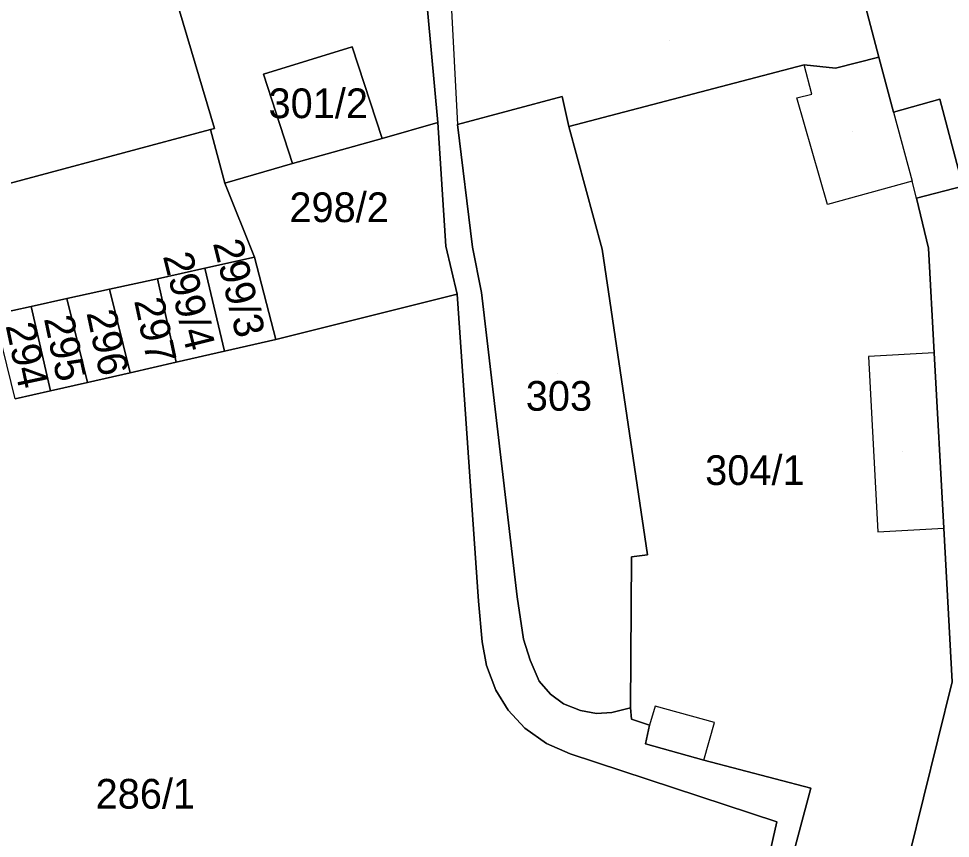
# Model space of a CAD drawing. Extents: x -263423 to -261326, y -1240067 to -1237864.
# Drawn here: x -263180.1 to -263117.4, y -1239039.8 to -1238984.6 of the extents above; entities that cross this region are included whole.
import ezdxf

# ---------------------------------------------------------------- set-up
doc = ezdxf.new("R2010")
doc.units = 0
for name, color, linetype in [('body_kn', 7, 'Continuous'), ('kladpar_druhypozemkov', 7, 'Continuous'), ('kladpar_hranice', 7, 'Continuous'), ('kladpar_parcelnecisla', 7, 'Continuous'), ('kladpar_plochy', 7, 'Continuous'), ('zappar_hrandruhpozemk', 7, 'Continuous')]:
    doc.layers.add(name, color=color, linetype=linetype)

msp = doc.modelspace()

# ---------------------------------------------------------------- linework, layer by layer
at = {"layer": 'body_kn'}
for p, q in [((-263157.62, -1238986.51), (-263157.62, -1238986.51)), ((-263157.62, -1238986.51), (-263157.62, -1238986.51)), ((-263127.19, -1238987.73), (-263127.19, -1238987.73)), ((-263122.17, -1238987.2), (-263122.17, -1238987.2)), ((-263163.59, -1238988.34), (-263163.59, -1238988.34)), ((-263125.09, -1238987.95), (-263125.09, -1238987.95)), ((-263143.49, -1238989.85), (-263143.49, -1238989.85)), ((-263143.49, -1238989.85), (-263143.49, -1238989.85)), ((-263127.7, -1238989.95), (-263127.7, -1238989.95)), ((-263126.69, -1238989.7), (-263126.69, -1238989.7)), ((-263118.07, -1238990.03), (-263118.07, -1238990.03)), ((-263121.18, -1238990.9), (-263121.18, -1238990.9)), ((-263121.18, -1238990.9), (-263121.18, -1238990.9)), ((-263167.15, -1238992.07), (-263167.15, -1238992.07)), ((-263167.15, -1238992.07), (-263167.15, -1238992.07)), ((-263166.89, -1238992.01), (-263166.89, -1238992.01)), ((-263151.86, -1238991.6), (-263151.86, -1238991.6)), ((-263150.53, -1238991.73), (-263150.53, -1238991.73)), ((-263143.05, -1238991.88), (-263143.05, -1238991.88)), ((-263155.61, -1238992.67), (-263155.61, -1238992.67)), ((-263155.61, -1238992.67), (-263155.61, -1238992.67)), ((-263161.63, -1238994.37), (-263161.63, -1238994.37)), ((-263166.2, -1238995.69), (-263166.2, -1238995.69)), ((-263119.94, -1238995.55), (-263119.94, -1238995.55)), ((-263125.63, -1238997.13), (-263125.63, -1238997.13)), ((-263119.63, -1238996.7), (-263119.63, -1238996.7)), ((-263119.63, -1238996.7), (-263119.63, -1238996.7)), ((-263151.31, -1238999.92), (-263151.31, -1238999.92)), ((-263149.52, -1239000), (-263149.52, -1239000)), ((-263140.79, -1239000.13), (-263140.79, -1239000.13)), ((-263118.83, -1239000.07), (-263118.83, -1239000.07)), ((-263164.19, -1239000.68), (-263164.19, -1239000.68)), ((-263164.19, -1239000.68), (-263164.19, -1239000.68)), ((-263167.54, -1239001.42), (-263167.54, -1239001.42)), ((-263167.54, -1239001.42), (-263167.54, -1239001.42)), ((-263170.73, -1239002.12), (-263170.73, -1239002.12)), ((-263170.73, -1239002.12), (-263170.73, -1239002.12)), ((-263173.96, -1239002.83), (-263173.96, -1239002.83)), ((-263173.96, -1239002.83), (-263173.96, -1239002.83)), ((-263176.82, -1239003.46), (-263176.82, -1239003.46)), ((-263176.82, -1239003.46), (-263176.82, -1239003.46)), ((-263150.56, -1239003.17), (-263150.56, -1239003.17)), ((-263148.91, -1239003.05), (-263148.91, -1239003.05)), ((-263179.23, -1239003.99), (-263179.23, -1239003.99)), ((-263179.23, -1239003.99), (-263179.23, -1239003.99)), ((-263162.76, -1239006.22), (-263162.76, -1239006.22)), ((-263166.22, -1239007), (-263166.22, -1239007)), ((-263118.44, -1239007.12), (-263118.44, -1239007.12)), ((-263118.44, -1239007.12), (-263118.44, -1239007.12)), ((-263169.46, -1239007.74), (-263169.46, -1239007.74)), ((-263122.88, -1239007.36), (-263122.88, -1239007.36)), ((-263172.57, -1239008.45), (-263172.57, -1239008.45)), ((-263175.44, -1239009.1), (-263175.44, -1239009.1)), ((-263177.92, -1239009.66), (-263177.92, -1239009.66)), ((-263122.24, -1239019.16), (-263122.24, -1239019.16)), ((-263117.8, -1239018.92), (-263117.8, -1239018.92)), ((-263138.82, -1239020.85), (-263138.82, -1239020.85)), ((-263137.74, -1239020.72), (-263137.74, -1239020.72)), ((-263146.51, -1239023.54), (-263146.51, -1239023.54)), ((-263149.11, -1239023.84), (-263149.11, -1239023.84)), ((-263148.88, -1239026.58), (-263148.88, -1239026.58)), ((-263146.09, -1239026.4), (-263146.09, -1239026.4)), ((-263145.65, -1239027.8), (-263145.65, -1239027.8)), ((-263148.57, -1239028.17), (-263148.57, -1239028.17)), ((-263145.03, -1239029.21), (-263145.03, -1239029.21)), ((-263147.95, -1239029.83), (-263147.95, -1239029.83)), ((-263144.27, -1239030.1), (-263144.27, -1239030.1)), ((-263143.39, -1239030.74), (-263143.39, -1239030.74)), ((-263138.88, -1239031.02), (-263138.88, -1239031.02)), ((-263137.23, -1239030.9), (-263137.23, -1239030.9)), ((-263147.13, -1239031.17), (-263147.13, -1239031.17)), ((-263142.25, -1239031.19), (-263142.25, -1239031.19)), ((-263141.17, -1239031.39), (-263141.17, -1239031.39)), ((-263140.15, -1239031.33), (-263140.15, -1239031.33)), ((-263138.83, -1239031.78), (-263138.83, -1239031.78)), ((-263137.62, -1239032.17), (-263137.62, -1239032.17)), ((-263133.24, -1239032), (-263133.24, -1239032)), ((-263146, -1239032.38), (-263146, -1239032.38)), ((-263144.55, -1239033.41), (-263144.55, -1239033.41)), ((-263137.88, -1239033.44), (-263137.88, -1239033.44)), ((-263142.96, -1239034.11), (-263142.96, -1239034.11)), ((-263133.96, -1239034.54), (-263133.96, -1239034.54)), ((-263133.96, -1239034.54), (-263133.96, -1239034.54)), ((-263126.74, -1239036.42), (-263126.74, -1239036.42)), ((-263129.04, -1239038.7), (-263129.04, -1239038.7))]:
    msp.add_line(p, q, dxfattribs=at)
at = {"layer": 'kladpar_druhypozemkov'}
for p, q in [((-263136.23, -1238986.06), (-263136.23, -1238986.06)), ((-263159.4, -1238989.61), (-263159.4, -1238989.61)), ((-263123.95, -1238992.21), (-263123.95, -1238992.21)), ((-263158.1, -1238996.51), (-263158.1, -1238996.51)), ((-263164.26, -1239003.38), (-263164.26, -1239003.38)), ((-263167.7, -1239004.05), (-263167.7, -1239004.05)), ((-263170.54, -1239005.08), (-263170.54, -1239005.08)), ((-263173.64, -1239005.61), (-263173.64, -1239005.61)), ((-263176.46, -1239006.32), (-263176.46, -1239006.32)), ((-263178.88, -1239006.88), (-263178.88, -1239006.88)), ((-263143.8, -1239008.51), (-263143.8, -1239008.51)), ((-263129.82, -1239014.11), (-263129.82, -1239014.11)), ((-263120.57, -1239013.77), (-263120.57, -1239013.77)), ((-263171.36, -1239036.06), (-263171.36, -1239036.06))]:
    msp.add_line(p, q, dxfattribs=at)
at = {"layer": 'kladpar_hranice'}
for points in [[(-263076.5, -1239066.81), (-263093.66, -1239071.2), (-263123.14, -1239078.57), (-263123.19, -1239078.06), (-263124.76, -1239071.98), (-263126.61, -1239064.91), (-263125.91, -1239064.41), (-263117.23, -1239029.26), (-263117.8, -1239018.92), (-263118.44, -1239007.12), (-263118.83, -1239000.07), (-263119.63, -1238996.7), (-263116.52, -1238995.89), (-263118.07, -1238990.03), (-263121.18, -1238990.9), (-263122.17, -1238987.2), (-263124.54, -1238978.22), (-263124.71, -1238977.58), (-263117.4, -1238975.66), (-263121.31, -1238962.6), (-263104.84, -1238957.88), (-263076.5, -1239066.81)], [(-263153.65, -1238972), (-263151.86, -1238991.6), (-263155.61, -1238992.67), (-263157.62, -1238986.51), (-263163.59, -1238988.34), (-263161.63, -1238994.37), (-263166.2, -1238995.69), (-263167.15, -1238992.07), (-263166.89, -1238992.01), (-263171.36, -1238976.96), (-263153.65, -1238972)], [(-263133.11, -1239060.18), (-263133.71, -1239060.02), (-263134.51, -1239062.92), (-263133.89, -1239063.08), (-263135.72, -1239069.89), (-263137.37, -1239069.81), (-263133.87, -1239059.98), (-263129.04, -1239038.7), (-263142.96, -1239034.11), (-263144.55, -1239033.41), (-263146, -1239032.38), (-263147.13, -1239031.17), (-263147.95, -1239029.83), (-263148.57, -1239028.17), (-263148.88, -1239026.58), (-263149.11, -1239023.84), (-263150.56, -1239003.17), (-263151.31, -1238999.92), (-263151.86, -1238991.6), (-263153.65, -1238972)], [(-263171.36, -1238976.96), (-263166.89, -1238992.01), (-263167.15, -1238992.07), (-263196.46, -1238999.93), (-263206.17, -1239002.53), (-263206.45, -1239001.73), (-263210.89, -1238987.96), (-263207.59, -1238987.08), (-263190.65, -1238982.56), (-263171.36, -1238976.96)], [(-263124.54, -1238978.22), (-263122.17, -1238987.2), (-263125.09, -1238987.95), (-263127.19, -1238987.73), (-263143.05, -1238991.88), (-263143.49, -1238989.85), (-263150.53, -1238991.73), (-263149.52, -1239000), (-263148.91, -1239003.05), (-263146.51, -1239023.54), (-263146.09, -1239026.4), (-263145.65, -1239027.8), (-263145.03, -1239029.21), (-263144.27, -1239030.1), (-263143.39, -1239030.74), (-263142.25, -1239031.19), (-263141.17, -1239031.39), (-263140.15, -1239031.33), (-263138.88, -1239031.02), (-263138.83, -1239031.78), (-263137.62, -1239032.17), (-263137.88, -1239033.44), (-263133.96, -1239034.54), (-263126.74, -1239036.42), (-263133.11, -1239060.18)], [(-263157.62, -1238986.51), (-263155.61, -1238992.67), (-263161.63, -1238994.37), (-263163.59, -1238988.34), (-263157.62, -1238986.51)], [(-263133.11, -1239060.18), (-263126.74, -1239036.42), (-263133.96, -1239034.54), (-263137.88, -1239033.44), (-263137.62, -1239032.17), (-263138.83, -1239031.78), (-263138.88, -1239031.02), (-263138.82, -1239020.85), (-263137.74, -1239020.72), (-263140.79, -1239000.13), (-263143.05, -1238991.88), (-263127.19, -1238987.73), (-263125.09, -1238987.95), (-263122.17, -1238987.2), (-263121.18, -1238990.9), (-263118.07, -1238990.03), (-263116.52, -1238995.89), (-263119.63, -1238996.7), (-263118.83, -1239000.07), (-263118.44, -1239007.12), (-263117.8, -1239018.92), (-263117.23, -1239029.26), (-263125.91, -1239064.41)], [(-263143.49, -1238989.85), (-263143.05, -1238991.88), (-263140.79, -1239000.13), (-263137.74, -1239020.72), (-263138.82, -1239020.85), (-263138.88, -1239031.02), (-263140.15, -1239031.33), (-263141.17, -1239031.39), (-263142.25, -1239031.19), (-263143.39, -1239030.74), (-263144.27, -1239030.1), (-263145.03, -1239029.21), (-263145.65, -1239027.8), (-263146.09, -1239026.4), (-263146.51, -1239023.54), (-263148.91, -1239003.05), (-263149.52, -1239000), (-263150.53, -1238991.73), (-263143.49, -1238989.85)], [(-263167.15, -1238992.07), (-263166.2, -1238995.69), (-263164.19, -1239000.68), (-263167.54, -1239001.42), (-263170.73, -1239002.12), (-263173.96, -1239002.83), (-263176.82, -1239003.46), (-263179.23, -1239003.99), (-263181.72, -1239004.54), (-263184.06, -1239005.06), (-263186.49, -1239005.59), (-263189.73, -1239006.34), (-263192.72, -1239007.03), (-263195.53, -1239007.68), (-263198.52, -1239008.37), (-263201.8, -1239009.13), (-263201.68, -1239009.83), (-263203.33, -1239010.2), (-263204.52, -1239007.02), (-263205.52, -1239004.4), (-263206.17, -1239002.53), (-263196.46, -1238999.93), (-263167.15, -1238992.07)], [(-263155.61, -1238992.67), (-263151.86, -1238991.6), (-263151.31, -1238999.92), (-263150.56, -1239003.17), (-263162.76, -1239006.22), (-263164.19, -1239000.68), (-263166.2, -1238995.69), (-263161.63, -1238994.37), (-263155.61, -1238992.67)], [(-263164.19, -1239000.68), (-263162.76, -1239006.22), (-263166.22, -1239007), (-263167.54, -1239001.42), (-263164.19, -1239000.68)], [(-263167.54, -1239001.42), (-263166.22, -1239007), (-263169.46, -1239007.74), (-263170.73, -1239002.12), (-263167.54, -1239001.42)], [(-263170.73, -1239002.12), (-263169.46, -1239007.74), (-263172.57, -1239008.45), (-263173.96, -1239002.83), (-263170.73, -1239002.12)], [(-263173.96, -1239002.83), (-263172.57, -1239008.45), (-263175.44, -1239009.1), (-263176.82, -1239003.46), (-263173.96, -1239002.83)], [(-263180.3, -1239010.2), (-263177.92, -1239009.66), (-263175.44, -1239009.1), (-263172.57, -1239008.45), (-263169.46, -1239007.74), (-263166.22, -1239007), (-263162.76, -1239006.22), (-263150.56, -1239003.17), (-263149.11, -1239023.84), (-263148.88, -1239026.58), (-263148.57, -1239028.17), (-263147.95, -1239029.83), (-263147.13, -1239031.17), (-263146, -1239032.38), (-263144.55, -1239033.41), (-263142.96, -1239034.11), (-263129.04, -1239038.7), (-263133.87, -1239059.98)], [(-263176.82, -1239003.46), (-263175.44, -1239009.1), (-263177.92, -1239009.66), (-263179.23, -1239003.99), (-263176.82, -1239003.46)], [(-263179.23, -1239003.99), (-263177.92, -1239009.66), (-263180.3, -1239010.2), (-263181.72, -1239004.54), (-263179.23, -1239003.99)]]:
    msp.add_lwpolyline(points, dxfattribs=at)
at = {"layer": 'kladpar_plochy'}
for points in [[(-263076.5, -1239066.81), (-263093.66, -1239071.2), (-263123.14, -1239078.57), (-263123.19, -1239078.06), (-263124.76, -1239071.98), (-263126.61, -1239064.91), (-263125.91, -1239064.41), (-263117.23, -1239029.26), (-263117.8, -1239018.92), (-263118.44, -1239007.12), (-263118.83, -1239000.07), (-263119.63, -1238996.7), (-263116.52, -1238995.89), (-263118.07, -1238990.03), (-263121.18, -1238990.9), (-263122.17, -1238987.2), (-263124.54, -1238978.22), (-263124.71, -1238977.58), (-263117.4, -1238975.66), (-263121.31, -1238962.6), (-263104.84, -1238957.88)], [(-263153.65, -1238972), (-263151.86, -1238991.6), (-263155.61, -1238992.67), (-263157.62, -1238986.51), (-263163.59, -1238988.34), (-263161.63, -1238994.37), (-263166.2, -1238995.69), (-263167.15, -1238992.07), (-263166.89, -1238992.01), (-263171.36, -1238976.96)], [(-263171.36, -1238976.96), (-263166.89, -1238992.01), (-263167.15, -1238992.07), (-263196.46, -1238999.93), (-263206.17, -1239002.53), (-263206.45, -1239001.73), (-263210.89, -1238987.96), (-263207.59, -1238987.08), (-263190.65, -1238982.56)], [(-263157.62, -1238986.51), (-263155.61, -1238992.67), (-263161.63, -1238994.37), (-263163.59, -1238988.34)], [(-263143.49, -1238989.85), (-263143.05, -1238991.88), (-263140.79, -1239000.13), (-263137.74, -1239020.72), (-263138.82, -1239020.85), (-263138.88, -1239031.02), (-263140.15, -1239031.33), (-263141.17, -1239031.39), (-263142.25, -1239031.19), (-263143.39, -1239030.74), (-263144.27, -1239030.1), (-263145.03, -1239029.21), (-263145.65, -1239027.8), (-263146.09, -1239026.4), (-263146.51, -1239023.54), (-263148.91, -1239003.05), (-263149.52, -1239000), (-263150.53, -1238991.73)], [(-263167.15, -1238992.07), (-263166.2, -1238995.69), (-263164.19, -1239000.68), (-263167.54, -1239001.42), (-263170.73, -1239002.12), (-263173.96, -1239002.83), (-263176.82, -1239003.46), (-263179.23, -1239003.99), (-263181.72, -1239004.54), (-263184.06, -1239005.06), (-263186.49, -1239005.59), (-263189.73, -1239006.34), (-263192.72, -1239007.03), (-263195.53, -1239007.68), (-263198.52, -1239008.37), (-263201.8, -1239009.13), (-263201.68, -1239009.83), (-263203.33, -1239010.2), (-263204.52, -1239007.02), (-263205.52, -1239004.4), (-263206.17, -1239002.53), (-263196.46, -1238999.93)], [(-263155.61, -1238992.67), (-263151.86, -1238991.6), (-263151.31, -1238999.92), (-263150.56, -1239003.17), (-263162.76, -1239006.22), (-263164.19, -1239000.68), (-263166.2, -1238995.69), (-263161.63, -1238994.37)], [(-263164.19, -1239000.68), (-263162.76, -1239006.22), (-263166.22, -1239007), (-263167.54, -1239001.42)], [(-263167.54, -1239001.42), (-263166.22, -1239007), (-263169.46, -1239007.74), (-263170.73, -1239002.12)], [(-263170.73, -1239002.12), (-263169.46, -1239007.74), (-263172.57, -1239008.45), (-263173.96, -1239002.83)], [(-263173.96, -1239002.83), (-263172.57, -1239008.45), (-263175.44, -1239009.1), (-263176.82, -1239003.46)], [(-263176.82, -1239003.46), (-263175.44, -1239009.1), (-263177.92, -1239009.66), (-263179.23, -1239003.99)], [(-263179.23, -1239003.99), (-263177.92, -1239009.66), (-263180.3, -1239010.2), (-263181.72, -1239004.54)]]:
    msp.add_lwpolyline(points, close=True, dxfattribs=at)
for points in [[(-263133.87, -1239059.98), (-263129.04, -1239038.7), (-263142.96, -1239034.11), (-263144.55, -1239033.41), (-263146, -1239032.38), (-263147.13, -1239031.17), (-263147.95, -1239029.83), (-263148.57, -1239028.17), (-263148.88, -1239026.58), (-263149.11, -1239023.84), (-263150.56, -1239003.17), (-263151.31, -1238999.92), (-263151.86, -1238991.6), (-263153.65, -1238972)], [(-263124.54, -1238978.22), (-263122.17, -1238987.2), (-263125.09, -1238987.95), (-263127.19, -1238987.73), (-263143.05, -1238991.88), (-263143.49, -1238989.85), (-263150.53, -1238991.73), (-263149.52, -1239000), (-263148.91, -1239003.05), (-263146.51, -1239023.54), (-263146.09, -1239026.4), (-263145.65, -1239027.8), (-263145.03, -1239029.21), (-263144.27, -1239030.1), (-263143.39, -1239030.74), (-263142.25, -1239031.19), (-263141.17, -1239031.39), (-263140.15, -1239031.33), (-263138.88, -1239031.02), (-263138.83, -1239031.78), (-263137.62, -1239032.17), (-263137.88, -1239033.44), (-263133.96, -1239034.54), (-263126.74, -1239036.42), (-263133.11, -1239060.18)], [(-263133.11, -1239060.18), (-263126.74, -1239036.42), (-263133.96, -1239034.54), (-263137.88, -1239033.44), (-263137.62, -1239032.17), (-263138.83, -1239031.78), (-263138.88, -1239031.02), (-263138.82, -1239020.85), (-263137.74, -1239020.72), (-263140.79, -1239000.13), (-263143.05, -1238991.88), (-263127.19, -1238987.73), (-263125.09, -1238987.95), (-263122.17, -1238987.2), (-263121.18, -1238990.9), (-263118.07, -1238990.03), (-263116.52, -1238995.89), (-263119.63, -1238996.7), (-263118.83, -1239000.07), (-263118.44, -1239007.12), (-263117.8, -1239018.92), (-263117.23, -1239029.26), (-263125.91, -1239064.41)], [(-263180.3, -1239010.2), (-263177.92, -1239009.66), (-263175.44, -1239009.1), (-263172.57, -1239008.45), (-263169.46, -1239007.74), (-263166.22, -1239007), (-263162.76, -1239006.22), (-263150.56, -1239003.17), (-263149.11, -1239023.84), (-263148.88, -1239026.58), (-263148.57, -1239028.17), (-263147.95, -1239029.83), (-263147.13, -1239031.17), (-263146, -1239032.38), (-263144.55, -1239033.41), (-263142.96, -1239034.11), (-263129.04, -1239038.7), (-263133.87, -1239059.98)]]:
    msp.add_lwpolyline(points, dxfattribs=at)
at = {"layer": 'zappar_hrandruhpozemk'}
for p, q in [((-263151.62, -1238971.49), (-263150.53, -1238991.73)), ((-263125.63, -1238997.13), (-263127.7, -1238989.95)), ((-263121.18, -1238990.9), (-263119.94, -1238995.55)), ((-263118.44, -1239007.12), (-263122.88, -1239007.36)), ((-263122.88, -1239007.36), (-263122.24, -1239019.16)), ((-263122.24, -1239019.16), (-263117.8, -1239018.92)), ((-263137.23, -1239030.9), (-263137.62, -1239032.17)), ((-263133.24, -1239032), (-263137.23, -1239030.9)), ((-263133.96, -1239034.54), (-263133.24, -1239032))]:
    msp.add_line(p, q, dxfattribs=at)
for points in [[(-263127.7, -1238989.95), (-263126.69, -1238989.7), (-263127.19, -1238987.73)], [(-263119.63, -1238996.7), (-263119.94, -1238995.55), (-263125.63, -1238997.13)]]:
    msp.add_lwpolyline(points, dxfattribs=at)

# ---------------------------------------------------------------- texts
at = {"layer": 'kladpar_parcelnecisla'}
for s, p in [('301/2', (-263163.25, -1238991.31)), ('298/2', (-263161.844, -1238998.31)), ('303', (-263145.935, -1239011.01)), ('304/1', (-263133.863, -1239016.01)), ('286/1', (-263174.888, -1239037.8))]:
    msp.add_text(s, height=2, dxfattribs=at).set_placement(p)
for s, rotation, p in [('299/3', 284, (-263167.003, -1238999.729)), ('299/4', 284, (-263170.368, -1239000.599)), ('297', 282, (-263172.304, -1239003.601)), ('295', 282, (-263178.376, -1239004.8)), ('296', 282, (-263175.514, -1239004.414)), ('294', 282, (-263180.954, -1239005.274))]:
    msp.add_text(s, height=2, rotation=rotation, dxfattribs=at).set_placement(p)

doc.saveas('drawing.dxf')
